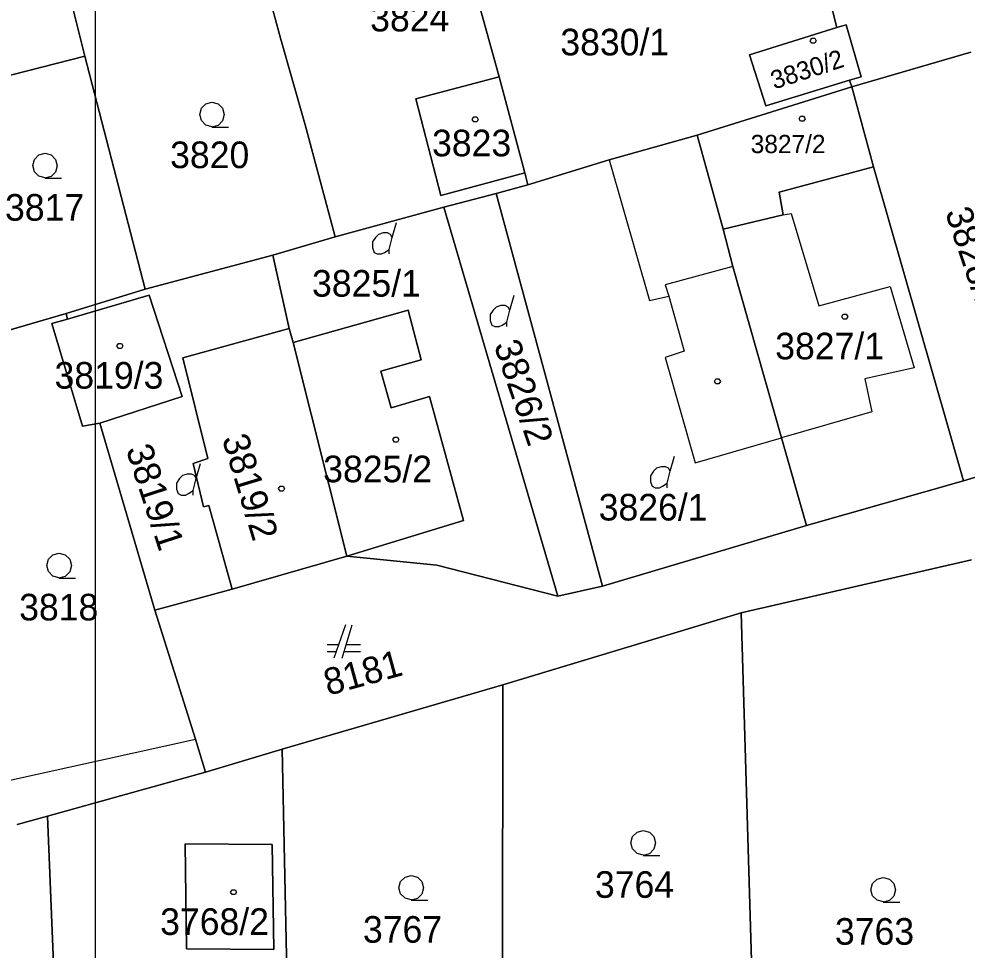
# Model space of a CAD drawing. Extents: x -263587 to -261993, y -1238795 to -1236748.
# Drawn here: x -262699.6 to -262642.6, y -1238201.4 to -1238145.4 of the extents above; entities that cross this region are included whole.
import ezdxf

# ---------------------------------------------------------------- set-up
doc = ezdxf.new("R2010")
doc.units = 0
doc.layers.add('Vrstva 1', color=7, linetype='Continuous')
doc.layers.add('Vrstva 51', color=7, linetype='Continuous')

msp = doc.modelspace()

# ---------------------------------------------------------------- linework, layer by layer
at = {"layer": 'Vrstva 1'}
for p, q in [((-262699.25, -1238133.16), (-262695.66, -1238147.61)), ((-262695.66, -1238147.61), (-262699.25, -1238133.16)), ((-262652.95, -1238136.16), (-262650.43, -1238145.89)), ((-262650.43, -1238145.89), (-262652.95, -1238136.16)), ((-262670.75, -1238148.86), (-262672.81, -1238141.32)), ((-262672.81, -1238141.32), (-262670.75, -1238148.86)), ((-262684.86, -1238142.92), (-262683.9, -1238146.52)), ((-262683.9, -1238146.52), (-262684.86, -1238142.92)), ((-262650.43, -1238145.89), (-262655.69, -1238147.53)), ((-262655.69, -1238147.53), (-262650.43, -1238145.89)), ((-262650.43, -1238145.89), (-262649.87, -1238145.73)), ((-262649.87, -1238145.73), (-262650.43, -1238145.89)), ((-262649.87, -1238145.73), (-262648.98, -1238148.85)), ((-262648.98, -1238148.85), (-262649.87, -1238145.73)), ((-262683.9, -1238146.52), (-262682.4, -1238151.74)), ((-262682.4, -1238151.74), (-262683.9, -1238146.52)), ((-262642.39, -1238147.36), (-262649.54, -1238149.46)), ((-262649.54, -1238149.46), (-262642.39, -1238147.36)), ((-262695.66, -1238147.61), (-262707.35, -1238150.61)), ((-262707.35, -1238150.61), (-262695.66, -1238147.61)), ((-262695.66, -1238147.61), (-262692.02, -1238161.62)), ((-262692.02, -1238161.62), (-262695.66, -1238147.61)), ((-262655.69, -1238147.53), (-262654.7, -1238150.6)), ((-262654.7, -1238150.6), (-262655.69, -1238147.53)), ((-262670.75, -1238148.86), (-262675.75, -1238150.17)), ((-262675.75, -1238150.17), (-262670.75, -1238148.86)), ((-262669.2, -1238154.63), (-262670.75, -1238148.86)), ((-262670.75, -1238148.86), (-262669.2, -1238154.63)), ((-262654.7, -1238150.6), (-262649.67, -1238149.06)), ((-262649.67, -1238149.06), (-262654.7, -1238150.6)), ((-262648.98, -1238148.85), (-262649.67, -1238149.06)), ((-262649.67, -1238149.06), (-262648.98, -1238148.85)), ((-262649.67, -1238149.06), (-262649.54, -1238149.46)), ((-262649.54, -1238149.46), (-262649.67, -1238149.06)), ((-262649.54, -1238149.46), (-262658.84, -1238152.36)), ((-262658.84, -1238152.36), (-262649.54, -1238149.46)), ((-262648.23, -1238154.26), (-262649.54, -1238149.46)), ((-262649.54, -1238149.46), (-262648.23, -1238154.26)), ((-262675.75, -1238150.17), (-262674.25, -1238155.98)), ((-262674.25, -1238155.98), (-262675.75, -1238150.17)), ((-262682.4, -1238151.74), (-262680.61, -1238158.48)), ((-262680.61, -1238158.48), (-262682.4, -1238151.74)), ((-262658.84, -1238152.36), (-262664.12, -1238153.85)), ((-262664.12, -1238153.85), (-262658.84, -1238152.36)), ((-262657.27, -1238158.02), (-262658.84, -1238152.36)), ((-262658.84, -1238152.36), (-262657.27, -1238158.02)), ((-262664.12, -1238153.85), (-262669.01, -1238155.34)), ((-262669.01, -1238155.34), (-262664.12, -1238153.85)), ((-262664.12, -1238153.85), (-262661.7, -1238162.3)), ((-262674.25, -1238155.98), (-262669.2, -1238154.63)), ((-262669.2, -1238154.63), (-262674.25, -1238155.98)), ((-262669.01, -1238155.34), (-262669.2, -1238154.63)), ((-262669.2, -1238154.63), (-262669.01, -1238155.34)), ((-262648.23, -1238154.26), (-262653.9, -1238155.78)), ((-262653.9, -1238155.78), (-262648.23, -1238154.26)), ((-262642.83, -1238173.15), (-262648.23, -1238154.26)), ((-262648.23, -1238154.26), (-262642.83, -1238173.15)), ((-262670.93, -1238155.86), (-262669.01, -1238155.34)), ((-262669.01, -1238155.34), (-262670.93, -1238155.86)), ((-262674.07, -1238156.69), (-262670.93, -1238155.86)), ((-262670.93, -1238155.86), (-262674.07, -1238156.69)), ((-262670.93, -1238155.86), (-262664.53, -1238179.47)), ((-262664.53, -1238179.47), (-262670.93, -1238155.86)), ((-262653.9, -1238155.78), (-262653.66, -1238157.14)), ((-262653.66, -1238157.14), (-262653.9, -1238155.78)), ((-262680.61, -1238158.48), (-262674.07, -1238156.69)), ((-262674.07, -1238156.69), (-262680.61, -1238158.48)), ((-262674.07, -1238156.69), (-262667.21, -1238180.07)), ((-262667.21, -1238180.07), (-262674.07, -1238156.69)), ((-262653.66, -1238157.14), (-262653.19, -1238157.06)), ((-262653.19, -1238157.06), (-262651.53, -1238162.62)), ((-262677.18, -1238158.51), (-262676.91, -1238157.61)), ((-262653.66, -1238157.14), (-262657.27, -1238158.02)), ((-262657.27, -1238158.02), (-262653.66, -1238157.14)), ((-262657.27, -1238158.02), (-262656.7, -1238160.25)), ((-262656.7, -1238160.25), (-262657.27, -1238158.02)), ((-262684.36, -1238159.58), (-262680.61, -1238158.48)), ((-262680.61, -1238158.48), (-262684.36, -1238159.58)), ((-262692.02, -1238161.62), (-262684.36, -1238159.58)), ((-262684.36, -1238159.58), (-262692.02, -1238161.62)), ((-262683.36, -1238163.99), (-262684.36, -1238159.58)), ((-262684.36, -1238159.58), (-262683.36, -1238163.99)), ((-262656.7, -1238160.25), (-262660.76, -1238161.36)), ((-262656.7, -1238160.25), (-262653.76, -1238170.56)), ((-262653.76, -1238170.56), (-262656.7, -1238160.25)), ((-262692.02, -1238161.62), (-262696.78, -1238163.08)), ((-262696.78, -1238163.08), (-262692.02, -1238161.62)), ((-262660.76, -1238161.36), (-262660.54, -1238162.03)), ((-262651.53, -1238162.62), (-262647.24, -1238161.45)), ((-262647.24, -1238161.45), (-262645.79, -1238166.35)), ((-262696.69, -1238163.43), (-262691.79, -1238161.98)), ((-262691.79, -1238161.98), (-262696.69, -1238163.43)), ((-262691.79, -1238161.98), (-262689.81, -1238168.07)), ((-262689.81, -1238168.07), (-262691.79, -1238161.98)), ((-262670.11, -1238162.88), (-262669.84, -1238161.98)), ((-262661.7, -1238162.3), (-262660.54, -1238162.03)), ((-262660.54, -1238162.03), (-262659.62, -1238165.34)), ((-262696.78, -1238163.08), (-262703.16, -1238164.93)), ((-262703.16, -1238164.93), (-262696.78, -1238163.08)), ((-262696.78, -1238163.08), (-262696.69, -1238163.43)), ((-262696.69, -1238163.43), (-262696.78, -1238163.08)), ((-262676.22, -1238162.89), (-262683.13, -1238164.83)), ((-262683.13, -1238164.83), (-262676.22, -1238162.89)), ((-262675.43, -1238165.86), (-262676.22, -1238162.89)), ((-262676.22, -1238162.89), (-262675.43, -1238165.86)), ((-262696.69, -1238163.43), (-262697.63, -1238163.69)), ((-262697.63, -1238163.69), (-262696.69, -1238163.43)), ((-262697.63, -1238163.69), (-262695.79, -1238169.85)), ((-262695.79, -1238169.85), (-262697.63, -1238163.69)), ((-262689.77, -1238165.74), (-262683.36, -1238163.99)), ((-262683.36, -1238163.99), (-262689.77, -1238165.74)), ((-262683.13, -1238164.83), (-262683.36, -1238163.99)), ((-262683.36, -1238163.99), (-262683.13, -1238164.83)), ((-262679.9, -1238177.68), (-262683.13, -1238164.83)), ((-262683.13, -1238164.83), (-262679.9, -1238177.68)), ((-262659.62, -1238165.34), (-262660.76, -1238165.73)), ((-262688.25, -1238171.8), (-262689.77, -1238165.74)), ((-262689.77, -1238165.74), (-262688.25, -1238171.8)), ((-262677.86, -1238166.55), (-262675.43, -1238165.86)), ((-262675.43, -1238165.86), (-262677.86, -1238166.55)), ((-262660.76, -1238165.73), (-262658.96, -1238172.06)), ((-262677.23, -1238168.75), (-262677.86, -1238166.55)), ((-262677.86, -1238166.55), (-262677.23, -1238168.75)), ((-262645.79, -1238166.35), (-262648.76, -1238167.02)), ((-262648.76, -1238167.02), (-262648.34, -1238169)), ((-262689.81, -1238168.07), (-262694.76, -1238169.68)), ((-262694.76, -1238169.68), (-262689.81, -1238168.07)), ((-262674.93, -1238168.08), (-262677.23, -1238168.75)), ((-262677.23, -1238168.75), (-262674.93, -1238168.08)), ((-262672.89, -1238175.52), (-262674.93, -1238168.08)), ((-262674.93, -1238168.08), (-262672.89, -1238175.52)), ((-262648.34, -1238169), (-262653.76, -1238170.56)), ((-262695.79, -1238169.85), (-262694.76, -1238169.68)), ((-262694.76, -1238169.68), (-262695.79, -1238169.85)), ((-262694.76, -1238169.68), (-262691.44, -1238180.93)), ((-262691.44, -1238180.93), (-262694.76, -1238169.68)), ((-262658.96, -1238172.06), (-262653.76, -1238170.56)), ((-262653.76, -1238170.56), (-262652.27, -1238175.84)), ((-262652.27, -1238175.84), (-262653.76, -1238170.56)), ((-262635.92, -1238171.03), (-262642.83, -1238173.15)), ((-262642.83, -1238173.15), (-262635.92, -1238171.03)), ((-262689.14, -1238172.1), (-262688.25, -1238171.8)), ((-262688.25, -1238171.8), (-262689.14, -1238172.1)), ((-262660.47, -1238172.57), (-262660.2, -1238171.67)), ((-262688.52, -1238174.7), (-262689.14, -1238172.1)), ((-262689.14, -1238172.1), (-262688.52, -1238174.7)), ((-262688.97, -1238173.01), (-262688.7, -1238172.11)), ((-262652.27, -1238175.84), (-262642.83, -1238173.15)), ((-262642.83, -1238173.15), (-262652.27, -1238175.84)), ((-262688.19, -1238174.62), (-262688.52, -1238174.7)), ((-262688.52, -1238174.7), (-262688.19, -1238174.62)), ((-262686.79, -1238179.66), (-262688.19, -1238174.62)), ((-262688.19, -1238174.62), (-262686.79, -1238179.66)), ((-262679.9, -1238177.68), (-262672.89, -1238175.52)), ((-262672.89, -1238175.52), (-262679.9, -1238177.68)), ((-262664.53, -1238179.47), (-262652.27, -1238175.84)), ((-262652.27, -1238175.84), (-262664.53, -1238179.47)), ((-262686.79, -1238179.66), (-262679.9, -1238177.68)), ((-262679.9, -1238177.68), (-262686.79, -1238179.66)), ((-262679.9, -1238177.68), (-262674.5, -1238178.22)), ((-262674.5, -1238178.22), (-262679.9, -1238177.68)), ((-262656.2, -1238181.09), (-262642.35, -1238177.9)), ((-262642.35, -1238177.9), (-262656.2, -1238181.09)), ((-262674.5, -1238178.22), (-262667.21, -1238180.07)), ((-262667.21, -1238180.07), (-262674.5, -1238178.22)), ((-262691.44, -1238180.93), (-262686.79, -1238179.66)), ((-262686.79, -1238179.66), (-262691.44, -1238180.93)), ((-262667.21, -1238180.07), (-262664.53, -1238179.47)), ((-262664.53, -1238179.47), (-262667.21, -1238180.07)), ((-262689.01, -1238188.68), (-262691.44, -1238180.93)), ((-262691.44, -1238180.93), (-262689.01, -1238188.68)), ((-262670.52, -1238185.41), (-262656.2, -1238181.09)), ((-262656.2, -1238181.09), (-262670.52, -1238185.41)), ((-262656.2, -1238181.09), (-262655.39, -1238208.15)), ((-262655.39, -1238208.15), (-262656.2, -1238181.09)), ((-262679.99, -1238181.8), (-262680.69, -1238183.8)), ((-262680.19, -1238183.8), (-262679.59, -1238181.8)), ((-262680.41, -1238183), (-262681.09, -1238183)), ((-262679.09, -1238183), (-262679.95, -1238183)), ((-262681.09, -1238183.4), (-262680.55, -1238183.4)), ((-262680.07, -1238183.4), (-262679.09, -1238183.4)), ((-262683.8, -1238189.28), (-262670.52, -1238185.41)), ((-262670.52, -1238185.41), (-262683.8, -1238189.28)), ((-262670.52, -1238185.41), (-262670.56, -1238208.91)), ((-262670.56, -1238208.91), (-262670.52, -1238185.41)), ((-262700.43, -1238191.21), (-262689.01, -1238188.68)), ((-262688.39, -1238190.66), (-262689.01, -1238188.68)), ((-262689.01, -1238188.68), (-262688.39, -1238190.66)), ((-262688.39, -1238190.66), (-262683.8, -1238189.28)), ((-262683.8, -1238189.28), (-262688.39, -1238190.66)), ((-262683.8, -1238189.28), (-262683.36, -1238209.04)), ((-262683.36, -1238209.04), (-262683.8, -1238189.28)), ((-262697.91, -1238193.31), (-262688.39, -1238190.66)), ((-262688.39, -1238190.66), (-262697.91, -1238193.31)), ((-262699.72, -1238193.81), (-262697.91, -1238193.31)), ((-262697.91, -1238193.31), (-262699.72, -1238193.81)), ((-262697.91, -1238193.31), (-262697.2, -1238210.73)), ((-262697.2, -1238210.73), (-262697.91, -1238193.31)), ((-262684.39, -1238195.01), (-262689.63, -1238194.98)), ((-262689.63, -1238194.98), (-262689.55, -1238201.29)), ((-262689.63, -1238194.98), (-262684.39, -1238195.01)), ((-262689.55, -1238201.29), (-262689.63, -1238194.98)), ((-262684.29, -1238201.33), (-262684.39, -1238195.01)), ((-262684.39, -1238195.01), (-262684.29, -1238201.33)), ((-262689.55, -1238201.29), (-262684.29, -1238201.33)), ((-262684.29, -1238201.33), (-262689.55, -1238201.29))]:
    msp.add_line(p, q, dxfattribs=at)
for points in [[(-262651.77, -1238146.53), (-262651.68, -1238146.68), (-262651.77, -1238146.83), (-262651.95, -1238146.83), (-262652.04, -1238146.68), (-262651.95, -1238146.53)], [(-262672.09, -1238151.26), (-262672, -1238151.41), (-262672.09, -1238151.56), (-262672.27, -1238151.56), (-262672.36, -1238151.41), (-262672.27, -1238151.26)], [(-262652.44, -1238151.22), (-262652.35, -1238151.37), (-262652.44, -1238151.52), (-262652.62, -1238151.52), (-262652.71, -1238151.37), (-262652.62, -1238151.22)], [(-262649.87, -1238163.12), (-262649.78, -1238163.27), (-262649.87, -1238163.42), (-262650.05, -1238163.42), (-262650.14, -1238163.27), (-262650.05, -1238163.12)], [(-262693.46, -1238164.88), (-262693.37, -1238165.03), (-262693.46, -1238165.18), (-262693.64, -1238165.18), (-262693.73, -1238165.03), (-262693.64, -1238164.88)], [(-262657.53, -1238167.02), (-262657.44, -1238167.17), (-262657.53, -1238167.32), (-262657.71, -1238167.32), (-262657.8, -1238167.17), (-262657.71, -1238167.02)], [(-262676.86, -1238170.51), (-262676.77, -1238170.66), (-262676.86, -1238170.81), (-262677.04, -1238170.81), (-262677.13, -1238170.66), (-262677.04, -1238170.51)], [(-262683.74, -1238173.46), (-262683.65, -1238173.61), (-262683.74, -1238173.76), (-262683.92, -1238173.76), (-262684.01, -1238173.61), (-262683.92, -1238173.46)], [(-262686.62, -1238197.73), (-262686.53, -1238197.88), (-262686.62, -1238198.03), (-262686.8, -1238198.03), (-262686.89, -1238197.88), (-262686.8, -1238197.73)]]:
    msp.add_lwpolyline(points, close=True, dxfattribs=at)
for points in [[(-262688, -1238151.85), (-262688.38, -1238151.75), (-262688.65, -1238151.48), (-262688.75, -1238151.11), (-262688.65, -1238150.74), (-262688.38, -1238150.47), (-262688.01, -1238150.37), (-262687.64, -1238150.47), (-262687.37, -1238150.74), (-262687.27, -1238151.12), (-262687.37, -1238151.5), (-262687.64, -1238151.77), (-262688.02, -1238151.87), (-262687.02, -1238151.87)], [(-262698.04, -1238154.93), (-262698.42, -1238154.83), (-262698.69, -1238154.56), (-262698.79, -1238154.19), (-262698.69, -1238153.82), (-262698.42, -1238153.55), (-262698.05, -1238153.45), (-262697.68, -1238153.55), (-262697.41, -1238153.82), (-262697.31, -1238154.2), (-262697.41, -1238154.58), (-262697.68, -1238154.85), (-262698.06, -1238154.95), (-262697.06, -1238154.95)], [(-262677.36, -1238159.5), (-262677.36, -1238159.23), (-262677.18, -1238158.51), (-262677.27, -1238158.33), (-262677.45, -1238158.24), (-262677.72, -1238158.24), (-262677.99, -1238158.33), (-262678.17, -1238158.51), (-262678.35, -1238158.78), (-262678.35, -1238159.14), (-262678.26, -1238159.41), (-262678.08, -1238159.5), (-262677.81, -1238159.5), (-262677.63, -1238159.41), (-262677.36, -1238159.23)], [(-262670.29, -1238163.87), (-262670.29, -1238163.6), (-262670.11, -1238162.88), (-262670.2, -1238162.7), (-262670.38, -1238162.61), (-262670.65, -1238162.61), (-262670.92, -1238162.7), (-262671.1, -1238162.88), (-262671.28, -1238163.15), (-262671.28, -1238163.51), (-262671.19, -1238163.78), (-262671.01, -1238163.87), (-262670.74, -1238163.87), (-262670.56, -1238163.78), (-262670.29, -1238163.6)], [(-262660.65, -1238173.56), (-262660.65, -1238173.29), (-262660.47, -1238172.57), (-262660.56, -1238172.39), (-262660.74, -1238172.3), (-262661.01, -1238172.3), (-262661.28, -1238172.39), (-262661.46, -1238172.57), (-262661.64, -1238172.84), (-262661.64, -1238173.2), (-262661.55, -1238173.47), (-262661.37, -1238173.56), (-262661.1, -1238173.56), (-262660.92, -1238173.47), (-262660.65, -1238173.29)], [(-262689.15, -1238174), (-262689.15, -1238173.73), (-262688.97, -1238173.01), (-262689.06, -1238172.83), (-262689.24, -1238172.74), (-262689.51, -1238172.74), (-262689.78, -1238172.83), (-262689.96, -1238173.01), (-262690.14, -1238173.28), (-262690.14, -1238173.64), (-262690.05, -1238173.91), (-262689.87, -1238174), (-262689.6, -1238174), (-262689.42, -1238173.91), (-262689.15, -1238173.73)], [(-262697.19, -1238178.97), (-262697.57, -1238178.87), (-262697.84, -1238178.6), (-262697.94, -1238178.23), (-262697.84, -1238177.86), (-262697.57, -1238177.59), (-262697.2, -1238177.49), (-262696.83, -1238177.59), (-262696.56, -1238177.86), (-262696.46, -1238178.24), (-262696.56, -1238178.62), (-262696.83, -1238178.89), (-262697.21, -1238178.99), (-262696.21, -1238178.99)], [(-262662.07, -1238195.65), (-262662.45, -1238195.55), (-262662.72, -1238195.28), (-262662.82, -1238194.91), (-262662.72, -1238194.54), (-262662.45, -1238194.27), (-262662.08, -1238194.17), (-262661.71, -1238194.27), (-262661.44, -1238194.54), (-262661.34, -1238194.92), (-262661.44, -1238195.3), (-262661.71, -1238195.57), (-262662.09, -1238195.67), (-262661.09, -1238195.67)], [(-262676.02, -1238198.35), (-262676.4, -1238198.25), (-262676.67, -1238197.98), (-262676.77, -1238197.61), (-262676.67, -1238197.24), (-262676.4, -1238196.97), (-262676.03, -1238196.87), (-262675.66, -1238196.97), (-262675.39, -1238197.24), (-262675.29, -1238197.62), (-262675.39, -1238198), (-262675.66, -1238198.27), (-262676.04, -1238198.37), (-262675.04, -1238198.37)], [(-262647.64, -1238198.47), (-262648.02, -1238198.37), (-262648.29, -1238198.1), (-262648.39, -1238197.73), (-262648.29, -1238197.36), (-262648.02, -1238197.09), (-262647.65, -1238196.99), (-262647.28, -1238197.09), (-262647.01, -1238197.36), (-262646.91, -1238197.74), (-262647.01, -1238198.12), (-262647.28, -1238198.39), (-262647.66, -1238198.49), (-262646.66, -1238198.49)]]:
    msp.add_lwpolyline(points, dxfattribs=at)
at = {"layer": 'Vrstva 51'}
msp.add_lwpolyline([(-262992.03, -1237088.09), (-262695.03, -1237088.09), (-262695.03, -1238768.09), (-262992.03, -1238768.09)], close=True, dxfattribs=at)

# ---------------------------------------------------------------- texts
at = {"layer": 'Vrstva 1'}
for s, height, p in [('3824', 1.6, (-262678.498, -1238146.12)), ('3830/1', 1.6, (-262667.063, -1238147.56)), ('3823', 1.6, (-262674.778, -1238153.63)), ('3827/2', 1.1, (-262655.618, -1238153.44)), ('3820', 1.6, (-262690.527, -1238154.34)), ('3817', 1.6, (-262700.454, -1238157.5)), ('3825/1', 1.6, (-262681.994, -1238162.07)), ('3827/1', 1.6, (-262654.144, -1238165.84)), ('3819/3', 1.6, (-262697.476, -1238167.6)), ('3825/2', 1.6, (-262681.323, -1238173.23)), ('3826/1', 1.6, (-262664.758, -1238175.53)), ('3818', 1.6, (-262699.604, -1238181.54)), ('3764', 1.6, (-262664.982, -1238198.22)), ('3768/2', 1.6, (-262691.127, -1238200.45)), ('3767', 1.6, (-262678.932, -1238200.92)), ('3763', 1.6, (-262650.552, -1238201.04))]:
    msp.add_text(s, height=height, dxfattribs=at).set_placement(p)
for s, height, rotation, p in [('3830/2', 1.1, 18.0482, (-262654.203, -1238149.617)), ('3828/1', 1.6, 288.7134, (-262643.944, -1238156.987)), ('3826/2', 1.6, 288.8853, (-262671.079, -1238164.975)), ('3819/2', 1.6, 286.88, (-262687.425, -1238170.597)), ('3819/1', 1.6, 288.1405, (-262693.203, -1238171.244)), ('8181', 1.6, 15.3553, (-262681.031, -1238186.073))]:
    msp.add_text(s, height=height, rotation=rotation, dxfattribs=at).set_placement(p)

doc.saveas('drawing.dxf')
